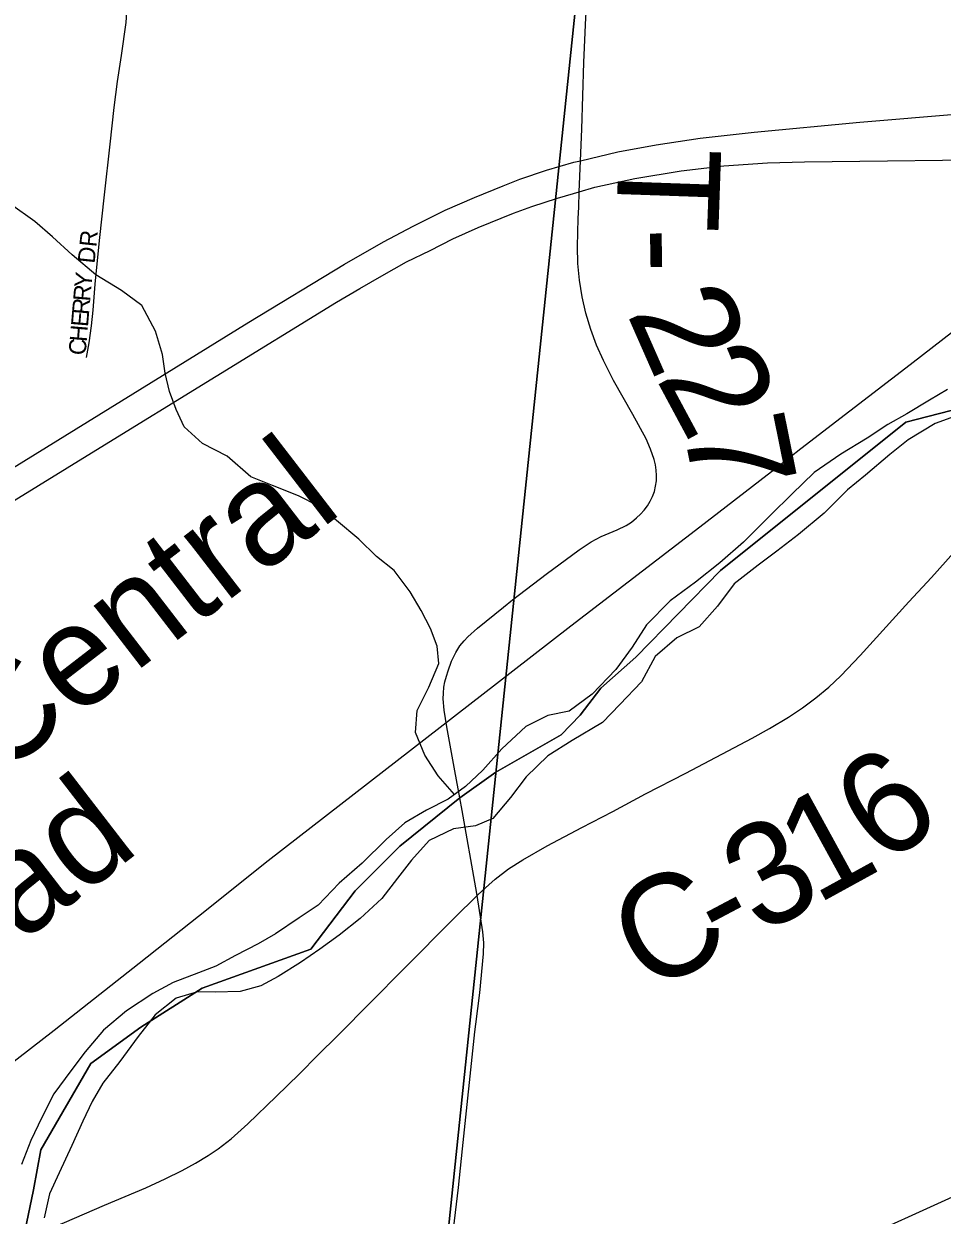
# Model space of a CAD drawing. Extents: x 1410790 to 1770854, y 566777 to 831614.
# Drawn here: x 1581254 to 1583943, y 700671 to 704158 of the extents above; entities that cross this region are included whole.
import ezdxf

# ---------------------------------------------------------------- set-up
doc = ezdxf.new("R2010")
doc.units = 0
for name, color, linetype in [('GM_X_County_Road', 7, 'Continuous'), ('GM_X_County_Road_Text', 7, 'Continuous'), ('GM_X_Major_River', 7, 'Continuous'), ('GM_X_Minor_River', 7, 'Continuous'), ('GM_X_Rail_Line', 7, 'Continuous'), ('GM_X_Rail_Line_Text', 7, 'Continuous'), ('GM_X_Section', 7, 'Continuous'), ('GM_X_State_Route', 7, 'Continuous'), ('GM_X_Township', 7, 'Continuous'), ('GM_X_Township_Road', 7, 'Continuous'), ('GM_X_Township_Road_Text', 7, 'Continuous'), ('GM_X_Township_Subdivision', 7, 'Continuous'), ('GM_X_Township_Subdivision_Text', 7, 'Continuous')]:
    doc.layers.add(name, color=color, linetype=linetype)

msp = doc.modelspace()

# ---------------------------------------------------------------- linework, layer by layer
at = {"layer": 'GM_X_County_Road'}
for points in [[(1582581.2, 701606.4), (1582596.9, 701621.6), (1582633.9, 701654.5), (1582673.3, 701684.6), (1582714.9, 701711.5), (1582786.5, 701751.9), (1582887.6, 701805.6), (1582978.2, 701852.2), (1583074.5, 701904.1), (1583192.4, 701964.9), (1583387, 702067.6), (1583437.7, 702095.3), (1583493.4, 702128.9), (1583534, 702156.2), (1583573.4, 702185.4), (1583611, 702216.5), (1583646.7, 702250), (1583703.4, 702308.9), (1583845.6, 702466.3), (1583911.7, 702537.7), (1583977.7, 702610.6)], [(1581253.7, 700600.5), (1581313.2, 700625.6), (1581372.7, 700649.6), (1581490.3, 700700.3), (1581611.1, 700751.6), (1581667.7, 700777.9), (1581717.3, 700801.8), (1581756.2, 700823.2), (1581793.4, 700845.8), (1581822.5, 700865.5), (1581860.6, 700894.6), (1581909.7, 700938.2), (1581992.7, 701018.2), (1582059.8, 701084), (1582116.2, 701140), (1582172.2, 701196), (1582272.4, 701296.6), (1582364.2, 701390.1), (1582514.7, 701541.1), (1582581.2, 701606.4)]]:
    msp.add_lwpolyline(points, dxfattribs=at)
at = {"layer": 'GM_X_Major_River'}
for points in [[(1583959.2, 703087.9), (1583906.3, 703057), (1583839.2, 703016.5), (1583784.4, 702985.7), (1583723.3, 702945), (1583646.1, 702898.7), (1583568.6, 702844.4)], [(1583979.3, 703009.2), (1583922.7, 702988.5), (1583843.4, 702940.2), (1583790.3, 702897.3), (1583718.7, 702836.8), (1583665.6, 702794), (1583597.9, 702725.4), (1583522.2, 702663), (1583458.9, 702614.3), (1583403.9, 702573.5), (1583334.4, 702519), (1583284.8, 702454), (1583231.2, 702393.1), (1583166.3, 702360.5), (1583102.9, 702305.9), (1583063.1, 702232.6), (1582999.4, 702165.9), (1582948, 702113), (1582859.3, 702060)], [(1583568.6, 702844.4), (1583503, 702781.7), (1583441.4, 702721), (1583361.4, 702640.7), (1583291.8, 702580.2), (1583220.3, 702523.7), (1583146.9, 702469.3), (1583077.1, 702398.7), (1583035.4, 702333.5), (1582987.8, 702268.5), (1582917.9, 702195.9), (1582851.2, 702146.5)], [(1582851.2, 702146.5), (1582788.7, 702133.8), (1582723.7, 702101.1), (1582653.9, 702036.3), (1582598.3, 701973.3), (1582547, 701926.2), (1582496, 701889.1), (1582433, 701856.4), (1582369.9, 701819.6), (1582314.6, 701770.6), (1582244.8, 701701.8), (1582177.2, 701643), (1582115.4, 701578.1), (1582060.4, 701541.1), (1581991.1, 701494.5), (1581940.2, 701465.4), (1581873.2, 701430.8), (1581816.2, 701399.9), (1581765.6, 701380.9), (1581690.7, 701352.4), (1581631.7, 701319.5), (1581554.2, 701269), (1581486.7, 701212.2), (1581433.1, 701149.2), (1581391.6, 701093.8), (1581341.9, 701026.6), (1581306.2, 700957.1), (1581274.6, 700889.5), (1581246.9, 700819.8)], [(1582859.3, 702060), (1582788, 702015.3), (1582724.4, 701954.4), (1582678.8, 701893.2), (1582627.2, 701832), (1582576.5, 701811), (1582512.1, 701802.4), (1582441, 701767.8), (1582389.5, 701710.7), (1582348.2, 701657.4), (1582302.6, 701598.1), (1582239.1, 701539.2), (1582177.7, 701490.4), (1582120.6, 701449.4), (1582063.5, 701410.5), (1581998.3, 701369.8), (1581947.5, 701342.8), (1581886.9, 701326), (1581814.5, 701323.6), (1581762.3, 701324.7), (1581699.7, 701306), (1581638.3, 701257.1), (1581588.7, 701193.9), (1581534.8, 701120.8), (1581485.2, 701057.6), (1581453.9, 701004.1), (1581426.5, 700946.4), (1581394.7, 700874.8), (1581356.8, 700795.3), (1581329.3, 700733.7), (1581313.7, 700663.7)]]:
    msp.add_lwpolyline(points, dxfattribs=at)
at = {"layer": 'GM_X_Minor_River'}
msp.add_lwpolyline([(1582514.8, 701902.8), (1582467.1, 701957.2), (1582427.7, 702017.8), (1582400.5, 702084.3), (1582405.3, 702148.5), (1582440.2, 702216.2), (1582469.2, 702286.1), (1582463.8, 702336.3), (1582444.4, 702388.7), (1582416.9, 702441.1), (1582385.5, 702495.6), (1582338.2, 702558.3), (1582286.5, 702599.1), (1582235, 702649.8), (1582169.5, 702704.7), (1582115.9, 702747.5), (1582058.1, 702776.2), (1581982.3, 702807.2), (1581918.4, 702832), (1581849, 702893), (1581777.2, 702929.9), (1581723.7, 702978.7), (1581700.2, 703029.1), (1581680.8, 703081.5), (1581667.5, 703135.8), (1581660.1, 703190), (1581638.9, 703258.5), (1581599.7, 703333.2), (1581540.1, 703378), (1581464.5, 703423), (1581395, 703482), (1581337.5, 703534.8), (1581285.9, 703579.5), (1581214.3, 703630.5)], dxfattribs=at)
at = {"layer": 'GM_X_Rail_Line'}
for points in [[(1581203.6, 701105.1), (1581343, 701212.5), (1581591.4, 701408.4), (1581765.3, 701546.6), (1581969.6, 701709.5), (1582685.8, 702264.7), (1582855.3, 702395.8), (1583233.4, 702686.1), (1583464.9, 702864.4), (1583529.2, 702914.9), (1583672.3, 703025.2), (1583849.5, 703161), (1584069.8, 703331.4)], [(1581164.7, 699560.2), (1581269.8, 699628.3), (1581360.9, 699679.3), (1581528.5, 699756.9), (1581793.4, 699858.9), (1582269.5, 700030.6), (1582808.2, 700225.2), (1582948.2, 700274.7), (1583195.4, 700372), (1584463.6, 700947.6), (1585041.3, 701207.8)]]:
    msp.add_lwpolyline(points, dxfattribs=at)
at = {"layer": 'GM_X_Section'}
for points in [[(1577466, 705761.9), (1582978.6, 705257), (1582419.4, 699882.5), (1577021.1, 700282.3)], [(1582978.6, 705257), (1588248, 704750.8), (1587775.4, 699456.9), (1582419.4, 699882.5)]]:
    msp.add_lwpolyline(points, close=True, dxfattribs=at)
at = {"layer": 'GM_X_State_Route'}
for points in [[(1581032.9, 702742.8), (1581912.6, 703284.9), (1582193.1, 703455), (1582306.8, 703520.2), (1582394.2, 703566.3), (1582487.8, 703612.4), (1582573.2, 703649.7), (1582657.9, 703684.2), (1582706, 703703.9), (1582784.6, 703729.6), (1582864.6, 703752.7), (1582884, 703757.4), (1582993.3, 703783.8), (1583105.1, 703804.2), (1583234.5, 703823.8), (1583392.4, 703841.4), (1583702.1, 703869.9), (1583994.1, 703895)], [(1582863.6, 703661.6), (1582880.5, 703666.5), (1582925.7, 703679.8), (1583042.9, 703705.8), (1583178.3, 703727.5), (1583303.3, 703742.3), (1583431.8, 703751), (1583540.3, 703754.1), (1584187, 703762), (1584432.4, 703764.8)], [(1576166.4, 699646.8), (1576821, 700053.9), (1577005.7, 700167.5), (1577562.4, 700509.9), (1578202.9, 700902.9), (1578887.5, 701322.7), (1579622.7, 701773.5), (1580391, 702249.5), (1580805, 702504.1), (1581464.6, 702910.4), (1582169.6, 703343.8), (1582237.3, 703383.8), (1582302.4, 703420.2), (1582374.5, 703461), (1582443.9, 703494.9), (1582509.9, 703528.7), (1582584.5, 703561.7), (1582687.8, 703604.3), (1582741.7, 703623.4), (1582816.3, 703647.7), (1582863.6, 703661.6)]]:
    msp.add_lwpolyline(points, dxfattribs=at)
at = {"layer": 'GM_X_Township'}
for points in [[(1581251.6, 700599.7), (1581282.4, 700745.3), (1581303.3, 700862.6), (1581450, 701115.4), (1581596.8, 701221.3), (1581776.1, 701335.5), (1582093.9, 701449.6), (1582224.4, 701620.8), (1582354.8, 701751.2), (1582530.6, 701893), (1582636.1, 701967.6), (1582827.6, 702077.4), (1582883.4, 702135.1), (1582943.7, 702213.5), (1583046.3, 702304.1), (1583293.8, 702557.6), (1583836.9, 702992.3), (1583999.9, 703034.6)], [(1583999.9, 703034.6), (1583836.9, 702992.3), (1583293.8, 702557.6), (1583046.3, 702304.1), (1582943.7, 702213.5), (1582883.4, 702135.1), (1582827.6, 702077.4), (1582636.1, 701967.6), (1582530.6, 701893), (1582354.8, 701751.2), (1582224.4, 701620.8), (1582093.9, 701449.6), (1581776.1, 701335.5), (1581596.8, 701221.3), (1581450, 701115.4), (1581303.3, 700862.6), (1581282.4, 700745.3), (1581251.6, 700599.7)]]:
    msp.add_lwpolyline(points, dxfattribs=at)
at = {"layer": 'GM_X_Township_Road'}
for points in [[(1582878.8, 703621.9), (1582880.5, 703666.5), (1582884, 703757.4), (1582887.5, 703849.7), (1582893.9, 704044.6), (1582899.4, 704176.5), (1582903.9, 704225.6), (1582908.4, 704258), (1582916.6, 704307.2), (1582927.5, 704369.2), (1582935, 704418.1), (1582936.3, 704434.9), (1582934.8, 704451.7), (1582933.8, 704463)], [(1582658.5, 702450.6), (1582685.3, 702472.2), (1582783.8, 702547.4), (1582880.1, 702618.1), (1582915.1, 702641.5), (1582944.3, 702657.6), (1582991.7, 702677.2), (1583018, 702689.6), (1583033.3, 702699.1), (1583048.2, 702711.8), (1583059.8, 702722.6), (1583070.4, 702734.4), (1583079.9, 702747), (1583088.1, 702760.5), (1583094.9, 702774.6), (1583100.3, 702789.5), (1583104, 702804.8), (1583106.2, 702820.5), (1583106.6, 702836.2), (1583105.6, 702851.9), (1583103.3, 702867.7), (1583099.7, 702883.2), (1583089.3, 702913.5), (1583075.8, 702943), (1583037, 703014.6), (1582980.2, 703113.9), (1582951, 703172.7), (1582931.1, 703217.7), (1582913.9, 703263.8), (1582899.9, 703311.1), (1582889, 703359.2), (1582881, 703407.8), (1582876.5, 703457), (1582875.4, 703506.3), (1582877.5, 703588.3), (1582878.8, 703621.9)], [(1582530.6, 701893.1), (1582515.8, 701972.1), (1582492.4, 702100.8), (1582484.9, 702149.6), (1582482, 702182.7), (1582482.3, 702199.4), (1582484, 702216.1), (1582486.9, 702232.6), (1582491.1, 702248.8), (1582496.4, 702264.6), (1582506.5, 702292.7), (1582518.9, 702318.3), (1582530.6, 702337.2), (1582543, 702352.6), (1582554, 702363.5), (1582582.4, 702389), (1582658.5, 702450.6)], [(1582581.2, 701606.4), (1582577.5, 701629.6), (1582537.4, 701855.7), (1582530.6, 701893.1)], [(1582577.6, 701230.3), (1582588.9, 701322), (1582600.3, 701435.8), (1582600.6, 701468.1), (1582598.1, 701500.3), (1582581.2, 701606.4)], [(1582496.3, 700440.4), (1582496.3, 700455.6), (1582498.7, 700491), (1582515.4, 700654.3), (1582526.9, 700751.7), (1582538.1, 700865.8), (1582574.9, 701207.9), (1582577.6, 701230.3)]]:
    msp.add_lwpolyline(points, dxfattribs=at)
at = {"layer": 'GM_X_Township_Subdivision'}
msp.add_lwpolyline([(1581437.2, 703181.3), (1581444.7, 703224.2), (1581451.8, 703273.9), (1581456.8, 703320.4), (1581463.1, 703396.3), (1581475.8, 703524.2), (1581489.6, 703657.7), (1581506.4, 703805.8), (1581518.1, 703913), (1581528.1, 703989.4), (1581539.9, 704064.9), (1581553.3, 704162.1), (1581557, 704222), (1581557.4, 704233.6), (1581557.1, 704247.7), (1581556.7, 704265.8)], dxfattribs=at)

# ---------------------------------------------------------------- texts
at = {"layer": 'GM_X_County_Road_Text'}
for s, rotation, p in [('6', 35.8632, (1583771.4, 701689.3)), ('1', 28.7436, (1583575, 701578.7)), ('3', 28.0069, (1583408.2, 701489.9)), ('C', 27.9144, (1583081.1, 701316.6)), ('-', 27.9363, (1583299, 701432))]:
    msp.add_text(s, height=300, rotation=rotation, dxfattribs=at).set_placement(p)
at = {"layer": 'GM_X_Rail_Line_Text'}
for s, rotation, p in [('Indiana & Ohio Central', 37.6342, (1578989.4, 700261.3)), ('Railroad', 37.666, (1580419.6, 700829.5))]:
    msp.add_text(s, height=299, rotation=rotation, dxfattribs=at).set_placement(p)
at = {"layer": 'GM_X_Township_Road_Text'}
for s, rotation, p in [('T', 267.9998, (1582996.4, 703800.9)), ('-', 270.9443, (1582988.4, 703560.3)), ('2', 293.7976, (1583018.2, 703311.6)), ('2', 298.2575, (1583103.3, 703121)), ('7', 281.444, (1583182.2, 702981.3))]:
    msp.add_text(s, height=300, rotation=rotation, dxfattribs=at).set_placement(p)
at = {"layer": 'GM_X_Township_Subdivision_Text'}
for s, rotation, p in [('DR', 83.9946, (1581460.8, 703455.3)), ('Y', 83.8915, (1581451.1, 703383.7)), ('R', 85.1865, (1581447.8, 703344.6)), ('R', 85.1759, (1581444.4, 703305.1)), ('E', 85.1592, (1581441.4, 703270)), ('H', 85.1637, (1581437.7, 703226.2)), ('C', 85.1617, (1581434.4, 703186.7))]:
    msp.add_text(s, height=50, rotation=rotation, dxfattribs=at).set_placement(p)

doc.saveas('drawing.dxf')
